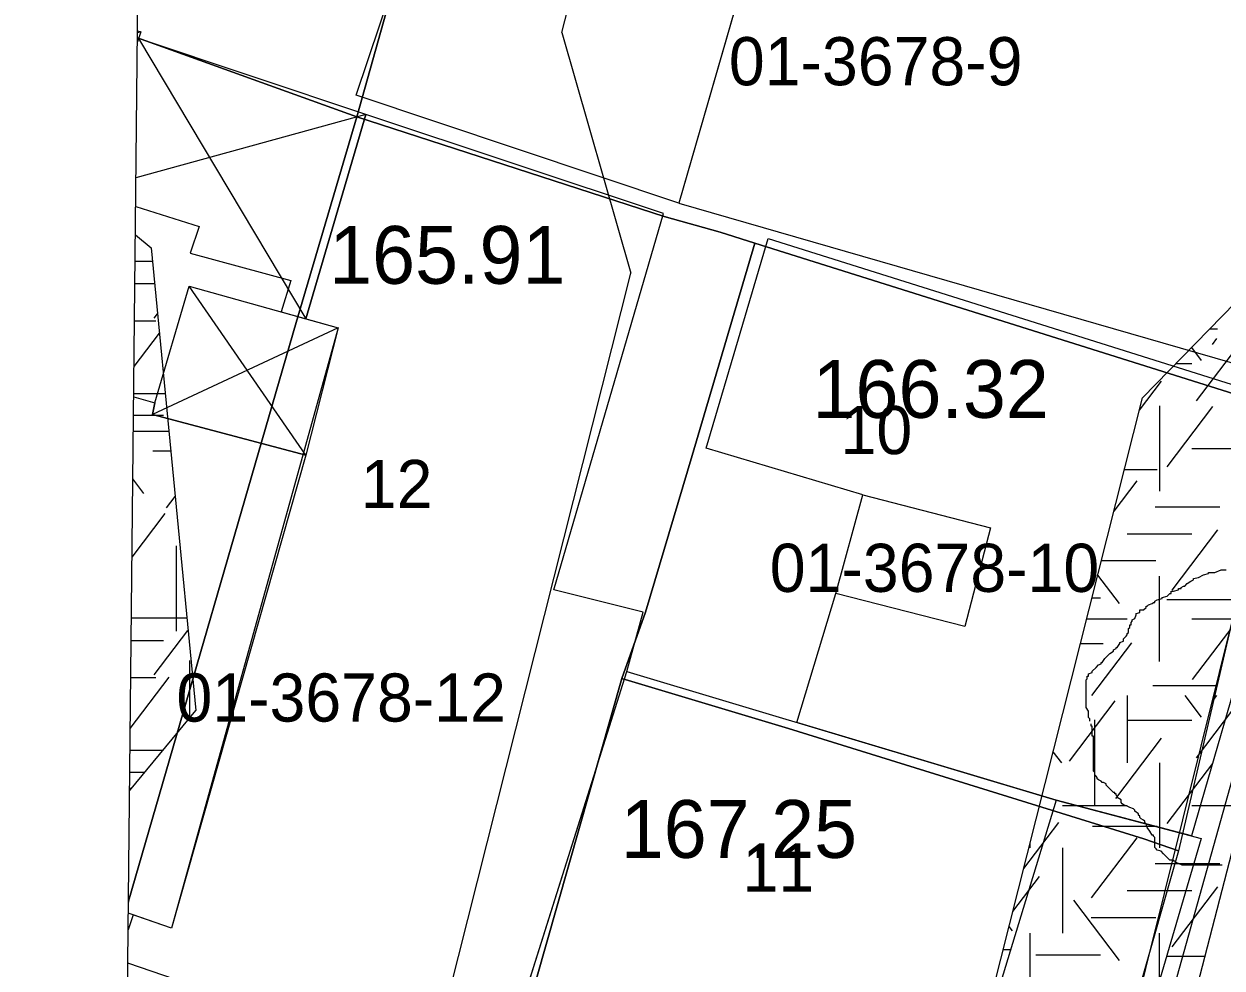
# Model space of a CAD drawing. Extents: x 419677 to 421689, y 4450851 to 4452923.
# Drawn here: x 420165.77 to 420190.64, y 4451744.41 to 4451764.01 of the extents above; entities that cross this region are included whole.
import ezdxf

# ---------------------------------------------------------------- set-up
doc = ezdxf.new("R2010")
doc.units = 0
for name, color, linetype in [('AA_HH', 7, 'Continuous'), ('Level 10', 7, 'Continuous'), ('Level 3', 7, 'Continuous'), ('Level 41', 7, 'Continuous'), ('Level 62', 7, 'Continuous'), ('MULKIYET SINIRI', 7, 'Continuous'), ('PARSEL KODU', 7, 'Continuous'), ('PARSEL NUMARASI', 7, 'Continuous')]:
    doc.layers.add(name, color=color, linetype=linetype)

msp = doc.modelspace()

# ---------------------------------------------------------------- linework, layer by layer
at = {"layer": 'AA_HH'}
for p, q in [((420168.194, 4451763.846), (420168.126, 4451763.827)), ((420168.148, 4451763.708), (420171.617, 4451757.89)), ((420172.865, 4451762.127), (420168.094, 4451760.816)), ((420171.622, 4451755.058), (420169.195, 4451758.567)), ((420172.292, 4451757.702), (420168.436, 4451755.899))]:
    msp.add_line(p, q, dxfattribs=at)
for points in [[(420173.096, 4452234.536), (420705.284, 4452228.915), (420698.004, 4451534.891), (420165.768, 4451540.511)], [(420173.412, 4451764.762), (420175.094, 4451769.93), (420174.842, 4451770.03), (420175.091, 4451770.852), (420181.741, 4451768.899), (420181.84, 4451768.869), (420179.366, 4451760.289), (420172.668, 4451762.53)], [(420179.366, 4451760.289), (420192.554, 4451756.482), (420194.698, 4451764.501), (420194.107, 4451764.694), (420194.254, 4451765.203), (420181.779, 4451768.649)], [(420192.57, 4451755.984), (420190.007, 4451747.155), (420187.202, 4451747.893), (420181.813, 4451749.508), (420182.627, 4451752.183), (420183.183, 4451754.232), (420179.929, 4451755.202), (420181.219, 4451759.552)], [(420172.292, 4451757.702), (420171.622, 4451755.058), (420168.436, 4451755.899), (420168.484, 4451756.143), (420169.195, 4451758.567)], [(420182.627, 4451752.183), (420183.183, 4451754.232), (420185.837, 4451753.545), (420185.304, 4451751.499)], [(420175.169, 4451740.688), (420178.287, 4451750.565), (420187.202, 4451747.893), (420184.234, 4451738.172)], [(420187.202, 4451747.893), (420190.209, 4451747.101), (420187.385, 4451737.481), (420184.281, 4451738.324), (420184.234, 4451738.172), (420175.169, 4451740.688), (420178.287, 4451750.565)]]:
    msp.add_lwpolyline(points, close=True, dxfattribs=at)
for points in [[(420168.126, 4451763.867), (420168.194, 4451763.846), (420168.124, 4451763.637)], [(420168.088, 4451760.218), (420169.406, 4451759.801), (420169.22, 4451759.251), (420171.308, 4451758.681), (420171.111, 4451758.031), (420171.617, 4451757.89), (420172.865, 4451762.127), (420168.148, 4451763.708), (420168.124, 4451763.637)], [(420167.918, 4451744.108), (420175.473, 4451741.652), (420178.287, 4451750.565), (420178.627, 4451751.796), (420176.767, 4451752.263), (420179.05, 4451760.075), (420172.865, 4451762.127), (420171.617, 4451757.89), (420172.292, 4451757.702), (420168.831, 4451745.236), (420168.035, 4451745.515), (420167.929, 4451745.204)], [(420168.088, 4451760.218), (420169.406, 4451759.801), (420169.22, 4451759.251), (420171.308, 4451758.681), (420171.111, 4451758.031), (420172.292, 4451757.702), (420171.622, 4451755.058), (420168.831, 4451745.236), (420167.933, 4451745.55)], [(420193.732, 4451758.614), (420187.779, 4451737.354), (420187.773, 4451737.336), (420187.733, 4451737.267), (420187.618, 4451737.202), (420181.14, 4451738.863), (420179.865, 4451739.384)], [(420168.046, 4451756.271), (420168.484, 4451756.143), (420168.436, 4451755.899), (420171.622, 4451755.058), (420168.831, 4451745.236), (420167.933, 4451745.55)]]:
    msp.add_lwpolyline(points, dxfattribs=at)
at = {"layer": 'Level 10'}
msp.add_lwpolyline([(420197.813, 4451779.608), (420178.779, 4451703.108), (420167.583, 4451712.437)], dxfattribs=at)
at = {"layer": 'Level 3'}
for points in [[(420190.155, 4451752.52), (420190.259, 4451752.572), (420190.362, 4451752.598), (420190.362, 4451752.624), (420190.388, 4451752.624), (420190.414, 4451752.624), (420190.492, 4451752.624), (420190.622, 4451752.676), (420190.726, 4451752.676)], [(420187.898, 4451749.534), (420187.898, 4451749.56), (420187.898, 4451749.585), (420187.872, 4451749.611), (420187.872, 4451749.637), (420187.872, 4451749.663), (420187.872, 4451749.689), (420187.872, 4451749.715), (420187.872, 4451749.741), (420187.82, 4451749.819), (420187.82, 4451749.897), (420187.82, 4451749.923), (420187.82, 4451750.001), (420187.82, 4451750.079), (420187.82, 4451750.105), (420187.82, 4451750.131), (420187.82, 4451750.157), (420187.82, 4451750.183), (420187.82, 4451750.209), (420187.82, 4451750.235), (420187.82, 4451750.261), (420187.82, 4451750.287), (420187.82, 4451750.313), (420187.82, 4451750.391), (420187.846, 4451750.416), (420187.846, 4451750.442), (420187.846, 4451750.468), (420187.872, 4451750.468), (420187.872, 4451750.494), (420187.872, 4451750.52), (420187.95, 4451750.546), (420187.95, 4451750.572), (420188.028, 4451750.65), (420188.08, 4451750.702), (420188.131, 4451750.728), (420188.131, 4451750.754), (420188.157, 4451750.754), (420188.209, 4451750.832), (420188.261, 4451750.884), (420188.313, 4451750.936), (420188.391, 4451750.988), (420188.391, 4451751.014), (420188.443, 4451751.04), (420188.443, 4451751.066), (420188.469, 4451751.066), (420188.521, 4451751.144), (420188.521, 4451751.17), (420188.598, 4451751.196), (420188.598, 4451751.221), (420188.598, 4451751.247), (420188.65, 4451751.299), (420188.676, 4451751.325), (420188.676, 4451751.351), (420188.702, 4451751.377), (420188.702, 4451751.403), (420188.702, 4451751.429), (420188.702, 4451751.455), (420188.728, 4451751.481), (420188.728, 4451751.507), (420188.728, 4451751.533), (420188.754, 4451751.533), (420188.754, 4451751.559), (420188.754, 4451751.585), (420188.78, 4451751.611), (420188.78, 4451751.637), (420188.832, 4451751.663), (420188.858, 4451751.741), (420188.858, 4451751.767), (420188.936, 4451751.793), (420188.936, 4451751.819), (420188.936, 4451751.845), (420189.013, 4451751.845), (420189.065, 4451751.897), (420189.065, 4451751.923), (420189.091, 4451751.923), (420189.117, 4451751.949), (420189.195, 4451751.975), (420189.221, 4451752.001), (420189.247, 4451752.001), (420189.247, 4451752.027), (420189.299, 4451752.052), (420189.403, 4451752.078), (420189.403, 4451752.104), (420189.506, 4451752.13), (420189.558, 4451752.182), (420189.584, 4451752.182), (420189.584, 4451752.208), (420189.584, 4451752.234), (420189.636, 4451752.234), (420189.74, 4451752.26), (420189.74, 4451752.286), (420189.766, 4451752.286), (420189.792, 4451752.286), (420189.792, 4451752.312), (420189.844, 4451752.338), (420189.87, 4451752.338), (420189.921, 4451752.39), (420189.999, 4451752.442), (420190.051, 4451752.468), (420190.051, 4451752.494), (420190.155, 4451752.52)], [(420189.844, 4451746.547), (420189.818, 4451746.547), (420189.688, 4451746.599), (420189.662, 4451746.625), (420189.636, 4451746.625), (420189.636, 4451746.651), (420189.558, 4451746.651), (420189.506, 4451746.703), (420189.429, 4451746.781), (420189.377, 4451746.833), (420189.299, 4451746.859), (420189.273, 4451746.885), (420189.247, 4451746.911), (420189.247, 4451746.937), (420189.247, 4451747.015), (420189.247, 4451747.093), (420189.247, 4451747.118), (420189.221, 4451747.144), (420189.221, 4451747.17), (420189.195, 4451747.17), (420189.143, 4451747.248), (420189.091, 4451747.326), (420189.065, 4451747.404), (420189.039, 4451747.43), (420189.039, 4451747.456), (420189.013, 4451747.482), (420188.962, 4451747.508), (420188.936, 4451747.534), (420188.936, 4451747.56), (420188.91, 4451747.586), (420188.91, 4451747.612), (420188.832, 4451747.664), (420188.832, 4451747.69), (420188.806, 4451747.716), (420188.728, 4451747.742), (420188.676, 4451747.768), (420188.598, 4451747.794), (420188.572, 4451747.82), (420188.547, 4451747.846), (420188.547, 4451747.872), (420188.547, 4451747.898), (420188.469, 4451747.949), (420188.469, 4451747.975), (420188.443, 4451748.001), (420188.443, 4451748.027), (420188.417, 4451748.027), (420188.417, 4451748.053), (420188.391, 4451748.053), (420188.365, 4451748.079), (420188.339, 4451748.105), (420188.313, 4451748.131), (420188.287, 4451748.157), (420188.261, 4451748.183), (420188.235, 4451748.209), (420188.235, 4451748.235), (420188.183, 4451748.261), (420188.157, 4451748.261), (420188.131, 4451748.287), (420188.08, 4451748.313), (420188.054, 4451748.339), (420188.054, 4451748.365), (420188.028, 4451748.391), (420188.002, 4451748.417), (420188.002, 4451748.443), (420188.002, 4451748.469), (420187.976, 4451748.495), (420187.976, 4451748.521), (420187.976, 4451748.547), (420187.976, 4451748.625), (420187.976, 4451748.677), (420187.976, 4451748.703), (420187.976, 4451748.729), (420187.976, 4451748.754), (420187.976, 4451748.78), (420187.976, 4451748.806), (420187.976, 4451748.832), (420187.976, 4451748.858), (420187.976, 4451748.884), (420187.976, 4451748.91), (420187.976, 4451748.936), (420187.976, 4451748.962), (420187.976, 4451748.988), (420187.976, 4451749.014), (420187.976, 4451749.04), (420187.976, 4451749.066), (420187.976, 4451749.092), (420187.976, 4451749.17), (420187.976, 4451749.196), (420187.976, 4451749.222), (420187.95, 4451749.222), (420187.95, 4451749.248), (420187.95, 4451749.274), (420187.95, 4451749.3), (420187.95, 4451749.326), (420187.95, 4451749.352), (420187.95, 4451749.378), (420187.95, 4451749.404), (420187.95, 4451749.43), (420187.924, 4451749.43), (420187.924, 4451749.456), (420187.924, 4451749.482)], [(420190.648, 4451746.547), (420190.622, 4451746.547), (420190.596, 4451746.547), (420190.57, 4451746.547), (420190.544, 4451746.547), (420190.518, 4451746.547), (420190.492, 4451746.547), (420190.414, 4451746.547), (420190.362, 4451746.547), (420190.285, 4451746.547), (420190.233, 4451746.547), (420190.207, 4451746.547), (420190.181, 4451746.547), (420190.129, 4451746.547), (420190.051, 4451746.547), (420190.025, 4451746.547), (420189.973, 4451746.547), (420189.947, 4451746.547), (420189.895, 4451746.547), (420189.87, 4451746.547), (420189.844, 4451746.547)]]:
    msp.add_lwpolyline(points, dxfattribs=at)
at = {"layer": 'Level 41'}
for p, q in [((420168.076, 4451759.088), (420168.435, 4451759.088)), ((420168.071, 4451758.618), (420168.48, 4451758.618)), ((420168.063, 4451757.848), (420168.507, 4451757.848)), ((420168.474, 4451757.904), (420168.54, 4451757.991)), ((420168.053, 4451756.895), (420168.579, 4451757.587)), ((420190.391, 4451757.682), (420190.547, 4451757.682)), ((420190.113, 4451756.182), (420191.063, 4451757.432)), ((420190.446, 4451757.356), (420190.537, 4451757.476)), ((420190.22, 4451757.024), (420190.014, 4451757.294)), ((420189.691, 4451756.962), (420190.014, 4451756.962)), ((420188.931, 4451755.993), (420189.385, 4451756.591)), ((420168.047, 4451756.34), (420168.699, 4451756.34)), ((420168.042, 4451755.884), (420168.667, 4451755.884)), ((420189.343, 4451756.078), (420189.343, 4451754.311)), ((420189.502, 4451754.816), (420190.451, 4451756.066)), ((420168.039, 4451755.554), (420168.775, 4451755.554)), ((420168.443, 4451755.147), (420168.814, 4451755.147)), ((420190.014, 4451755.194), (420191.357, 4451755.194)), ((420188.62, 4451754.76), (420189.295, 4451754.76)), ((420168.26, 4451754.259), (420168.028, 4451754.564)), ((420188.401, 4451753.893), (420188.879, 4451754.523)), ((420168.726, 4451753.961), (420168.905, 4451754.197)), ((420189.258, 4451753.987), (420190.601, 4451753.987)), ((420168.011, 4451752.936), (420168.703, 4451753.848)), ((420188.671, 4451753.427), (420190.014, 4451753.427)), ((420189.607, 4451752.257), (420190.557, 4451753.507)), ((420168.925, 4451753.173), (420168.925, 4451751.406)), ((420188.142, 4451752.867), (420189.268, 4451752.867)), ((420188.515, 4451751.976), (420188.066, 4451752.567)), ((420189.343, 4451750.776), (420189.343, 4451752.544)), ((420187.947, 4451752.095), (420188.123, 4451752.095)), ((420189.497, 4451752.061), (420190.84, 4451752.061)), ((420167.998, 4451751.679), (420169.148, 4451751.679)), ((420187.837, 4451751.66), (420188.671, 4451751.66)), ((420190.014, 4451751.66), (420191.357, 4451751.66)), ((420190.033, 4451750.4), (420190.982, 4451751.649)), ((420168.474, 4451750.495), (420169.173, 4451751.416)), ((420167.993, 4451751.209), (420168.667, 4451751.209)), ((420187.708, 4451751.149), (420188.176, 4451751.149)), ((420187.942, 4451750.067), (420188.771, 4451751.158)), ((420169.207, 4451750.796), (420169.207, 4451749.603)), ((420167.973, 4451749.381), (420168.784, 4451750.448)), ((420167.985, 4451750.439), (420168.507, 4451750.439)), ((420189.204, 4451750.273), (420190.547, 4451750.273)), ((420187.476, 4451748.704), (420188.425, 4451749.954)), ((420188.671, 4451750.067), (420188.671, 4451748.669)), ((420190.22, 4451749.615), (420189.876, 4451750.067)), ((420190.113, 4451748.773), (420191.063, 4451750.023)), ((420190.446, 4451749.947), (420190.537, 4451750.067)), ((420187.996, 4451749.565), (420187.996, 4451747.798)), ((420188.671, 4451749.553), (420190.014, 4451749.553)), ((420188.436, 4451747.932), (420189.385, 4451749.182)), ((420167.969, 4451748.931), (420168.654, 4451748.931)), ((420187.316, 4451748.669), (420187.14, 4451748.901)), ((420189.343, 4451748.669), (420189.343, 4451746.902)), ((420189.502, 4451747.407), (420190.451, 4451748.657)), ((420167.964, 4451748.475), (420168.279, 4451748.475)), ((420167.96, 4451748.145), (420168.007, 4451748.145)), ((420187.328, 4451747.785), (420188.671, 4451747.785)), ((420190.014, 4451747.785), (420191.092, 4451747.785)), ((420186.527, 4451746.474), (420187.254, 4451747.43)), ((420187.952, 4451747.351), (420189.295, 4451747.351)), ((420186.657, 4451746.902), (420186.657, 4451746.987)), ((420187.328, 4451746.902), (420187.328, 4451745.135)), ((420187.93, 4451745.864), (420188.879, 4451747.114)), ((420189.258, 4451746.578), (420190.601, 4451746.578)), ((420186.302, 4451745.581), (420186.854, 4451746.308)), ((420188.671, 4451746.018), (420190.014, 4451746.018)), ((420189.607, 4451744.848), (420190.557, 4451746.098)), ((420188.515, 4451744.567), (420187.566, 4451745.817)), ((420187.925, 4451745.458), (420189.268, 4451745.458)), ((420186.295, 4451745.178), (420186.224, 4451745.272)), ((420186.657, 4451743.367), (420186.657, 4451745.135)), ((420189.343, 4451743.367), (420189.343, 4451745.135)), ((420186.103, 4451744.792), (420186.261, 4451744.792)), ((420186.78, 4451744.686), (420188.123, 4451744.686)), ((420189.497, 4451744.652), (420190.282, 4451744.652))]:
    msp.add_line(p, q, dxfattribs=at)
at = {"layer": 'Level 62'}
for p, q in [((420176.937, 4451763.835), (420182.12, 4451784.359)), ((420176.937, 4451763.835), (420178.371, 4451758.836)), ((420188.995, 4451756.246), (420192.487, 4451759.839)), ((420168.408, 4451759.364), (420169.333, 4451749.756)), ((420170.862, 4451729.106), (420178.371, 4451758.836)), ((420181.954, 4451728.363), (420188.995, 4451756.246)), ((420192.648, 4451753.798), (420182.409, 4451714.222)), ((420167.96, 4451748.087), (420169.333, 4451749.756))]:
    msp.add_line(p, q, dxfattribs=at)
msp.add_lwpolyline([(420168.082, 4451759.633), (420168.408, 4451759.364)], dxfattribs=at)
at = {"layer": 'MULKIYET SINIRI'}
for points in [[(420168.266, 4451777.104), (420169, 4451779.87), (420169.524, 4451781.847), (420177.63, 4451779.6), (420177.05, 4451777.72), (420175.15, 4451770.73), (420173.79, 4451766.03), (420172.68, 4451762.08), (420168.125, 4451763.718)], [(420168.266, 4451777.104), (420169, 4451779.87), (420169.524, 4451781.847), (420177.63, 4451779.6), (420177.05, 4451777.72), (420175.15, 4451770.73), (420173.79, 4451766.03), (420172.68, 4451762.08), (420168.125, 4451763.718)], [(420168.125, 4451763.718), (420172.68, 4451762.08), (420171.42, 4451757.81), (420167.94, 4451745.8), (420167.935, 4451745.778)], [(420168.125, 4451763.718), (420172.68, 4451762.08), (420171.42, 4451757.81), (420167.94, 4451745.8), (420167.935, 4451745.778)], [(420167.935, 4451745.778), (420167.94, 4451745.8), (420171.42, 4451757.81), (420172.68, 4451762.08), (420179.06, 4451760.01), (420180.22, 4451759.69), (420180.94, 4451759.46), (420179.64, 4451755.05), (420178.67, 4451751.8), (420178.18, 4451750.42), (420175.74, 4451741.83), (420167.922, 4451744.507)], [(420167.935, 4451745.778), (420167.94, 4451745.8), (420171.42, 4451757.81), (420172.68, 4451762.08), (420179.06, 4451760.01), (420180.22, 4451759.69), (420180.94, 4451759.46), (420179.64, 4451755.05), (420178.67, 4451751.8), (420178.18, 4451750.42), (420175.74, 4451741.83), (420167.922, 4451744.507)]]:
    msp.add_lwpolyline(points, dxfattribs=at)
for points in [[(420172.68, 4451762.08), (420173.79, 4451766.03), (420175.15, 4451770.73), (420181.01, 4451769.03), (420182.826, 4451768.485), (420185.31, 4451767.74), (420194.34, 4451765.31), (420191.88, 4451756.02), (420180.94, 4451759.46), (420180.22, 4451759.69), (420179.06, 4451760.01)], [(420172.68, 4451762.08), (420173.79, 4451766.03), (420175.15, 4451770.73), (420181.01, 4451769.03), (420182.826, 4451768.485), (420185.31, 4451767.74), (420194.34, 4451765.31), (420191.88, 4451756.02), (420180.94, 4451759.46), (420180.22, 4451759.69), (420179.06, 4451760.01)], [(420178.18, 4451750.42), (420178.67, 4451751.8), (420179.64, 4451755.05), (420180.94, 4451759.46), (420191.88, 4451756.02), (420189.74, 4451746.841), (420189.017, 4451747.094), (420181.64, 4451749.38)], [(420178.18, 4451750.42), (420178.67, 4451751.8), (420179.64, 4451755.05), (420180.94, 4451759.46), (420191.88, 4451756.02), (420189.74, 4451746.841), (420189.017, 4451747.094), (420181.64, 4451749.38)], [(420175.74, 4451741.83), (420178.18, 4451750.42), (420181.64, 4451749.38), (420189.017, 4451747.094), (420189.74, 4451746.841), (420187.2, 4451737.946), (420186.51, 4451738.18)], [(420175.74, 4451741.83), (420178.18, 4451750.42), (420181.64, 4451749.38), (420189.017, 4451747.094), (420189.74, 4451746.841), (420187.2, 4451737.946), (420186.51, 4451738.18)]]:
    msp.add_lwpolyline(points, close=True, dxfattribs=at)

# ---------------------------------------------------------------- texts
at = {"layer": 'AA_HH'}
for s, p in [('165.91', (420172.103, 4451758.615)), ('166.32', (420182.14, 4451755.832)), ('167.25', (420178.158, 4451746.696))]:
    msp.add_text(s, height=1.2, dxfattribs=at).set_placement(p)
at = {"layer": 'PARSEL KODU'}
for s, p in [('01-3678-9', (420180.404, 4451762.736)), ('01-3678-9', (420180.404, 4451762.736)), ('01-3678-10', (420181.253, 4451752.218)), ('01-3678-10', (420181.253, 4451752.218)), ('01-3678-12', (420168.934, 4451749.525)), ('01-3678-12', (420168.934, 4451749.525))]:
    msp.add_text(s, height=1, dxfattribs=at).set_placement(p)
at = {"layer": 'PARSEL NUMARASI'}
for s, p in [('10', (420182.723, 4451755.078)), ('10', (420182.723, 4451755.078)), ('12', (420172.762, 4451753.959)), ('12', (420172.762, 4451753.959)), ('11', (420180.687, 4451745.995)), ('11', (420180.687, 4451745.995))]:
    msp.add_text(s, height=1, dxfattribs=at).set_placement(p)

doc.saveas('drawing.dxf')
